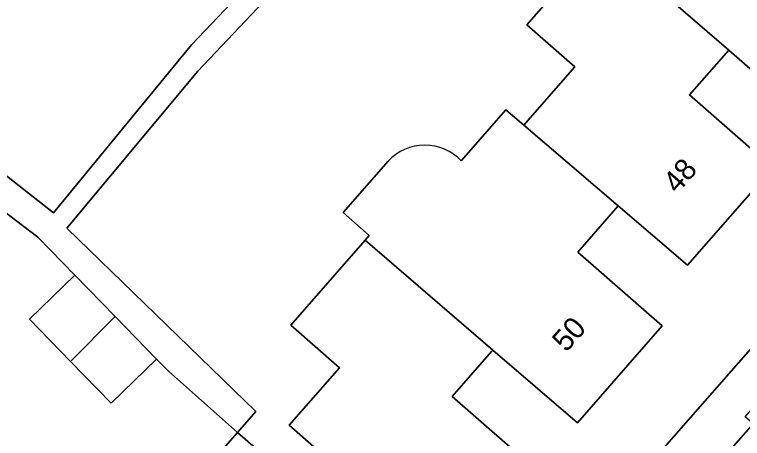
# Model space of a CAD drawing. Extents: x 158472 to 159562, y 388525 to 389606.
# Drawn here: x 158756.02 to 158789.8, y 388895.63 to 388915.31 of the extents above; entities that cross this region are included whole.
import ezdxf

# ---------------------------------------------------------------- set-up
doc = ezdxf.new("R2010")
doc.units = 0
for name, color, linetype in [('IMGEO_Erf', 7, 'Continuous'), ('IMGEO_Pand', 7, 'Continuous'), ('IMGEO_Pand_nummerreeks', 7, 'Continuous'), ('IMGEO_Rijbaan_lokaal_open', 7, 'Continuous'), ('IMGEO_Voetpad_open', 7, 'Continuous')]:
    doc.layers.add(name, color=color, linetype=linetype)

msp = doc.modelspace()

# ---------------------------------------------------------------- linework, layer by layer
at = {"layer": 'IMGEO_Erf'}
for points in [[(158762.962, 388868.767), (158769.386, 388876.091), (158775.72, 388883.311), (158826.285, 388940.957)], [(158748.824, 388913.185), (158757.828, 388906.105), (158764.239, 388913.913), (158768.586, 388918.48), (158775.159, 388926.41), (158776.108, 388925.599), (158770.311, 388918.809), (158764.522, 388912.676), (158758.448, 388905.394), (158767.225, 388896.883), (158766.367, 388895.914), (158763.163, 388898.752), (158762.609, 388899.321), (158760.508, 388897.275), (158758.622, 388899.212), (158756.714, 388901.173), (158758.815, 388903.218), (158757.101, 388904.979), (158747.221, 388912.501)], [(158776.749, 388908.527), (158778.82, 388910.894), (158779.654, 388910.181), (158779.839, 388910.393), (158782.017, 388912.883), (158779.787, 388914.833), (158783.238, 388918.777)], [(158793.044, 388910.268), (158789.16, 388913.666), (158787.338, 388911.582), (158791.208, 388908.196), (158787.256, 388903.678), (158784.034, 388906.434), (158782.155, 388904.287), (158786.077, 388900.856), (158782.138, 388896.353), (158778.212, 388899.737), (158778.155, 388899.672), (158776.329, 388897.585), (158780.238, 388894.166), (158776.294, 388889.657), (158772.53, 388892.949), (158768.762, 388896.246), (158771.101, 388898.919), (158768.84, 388900.897), (158772.29, 388904.84), (158772.48, 388905.057), (158771.265, 388906.12), (158773.352, 388908.505)]]:
    msp.add_lwpolyline(points, dxfattribs=at)
msp.add_lwpolyline([(158766.367, 388895.914), (158768.869, 388893.726), (158773.431, 388889.734), (158771.241, 388887.23), (158766.672, 388891.227), (158764.177, 388893.41)], close=True, dxfattribs=at)
msp.add_arc((158775.061, 388906.921), 2.33, 43.5715, 137.1706, dxfattribs=at)
at = {"layer": 'IMGEO_Pand'}
for points in [[(158789.16, 388913.666), (158793.044, 388910.268), (158793.12, 388910.355), (158797.03, 388914.824), (158793.138, 388918.224), (158795.023, 388920.378), (158789.067, 388925.507), (158785.613, 388921.559), (158783.238, 388918.777)], [(158789.16, 388913.666), (158783.238, 388918.777), (158779.787, 388914.833), (158782.017, 388912.883), (158779.839, 388910.393), (158779.654, 388910.181), (158784.034, 388906.434), (158787.256, 388903.678), (158791.208, 388908.196), (158787.338, 388911.582)], [(158778.212, 388899.737), (158772.29, 388904.84), (158768.84, 388900.897), (158771.101, 388898.919), (158768.762, 388896.246), (158772.53, 388892.949), (158776.294, 388889.657), (158780.238, 388894.166), (158776.329, 388897.585), (158778.155, 388899.672)], [(158760.689, 388901.293), (158758.815, 388903.218), (158756.714, 388901.173), (158758.622, 388899.212)], [(158762.609, 388899.321), (158760.689, 388901.293), (158758.622, 388899.212), (158760.508, 388897.275)], [(158766.672, 388891.227), (158768.869, 388893.726), (158766.367, 388895.914), (158764.177, 388893.41)]]:
    msp.add_lwpolyline(points, close=True, dxfattribs=at)
for points in [[(158784.034, 388906.434), (158779.654, 388910.181), (158778.82, 388910.894), (158776.749, 388908.527)], [(158773.352, 388908.505), (158771.265, 388906.12), (158772.48, 388905.057), (158772.29, 388904.84), (158778.212, 388899.737), (158782.138, 388896.353), (158786.077, 388900.856), (158782.155, 388904.287), (158784.034, 388906.434)]]:
    msp.add_lwpolyline(points, dxfattribs=at)
msp.add_arc((158775.061, 388906.921), 2.33, 43.5715, 137.1706, dxfattribs=at)
at = {"layer": 'IMGEO_Rijbaan_lokaal_open'}
msp.add_lwpolyline([(158818.213, 388920.836), (158820.762, 388923.74), (158822.366, 388925.567), (158818.752, 388928.756), (158818.078, 388927.989), (158815.64, 388925.208), (158812.287, 388921.385), (158809.81, 388918.561), (158806.553, 388914.848), (158801.931, 388909.578), (158798.603, 388905.784), (158796.16, 388902.998), (158792.786, 388899.152), (158790.3, 388896.317), (158787.022, 388892.58), (158784.684, 388889.914), (158788.291, 388886.749), (158788.381, 388886.851), (158792.181, 388891.181), (158792.369, 388891.396), (158792.7, 388891.773)], close=True, dxfattribs=at)
at = {"layer": 'IMGEO_Voetpad_open'}
for points in [[(158826.285, 388940.957), (158775.72, 388883.311), (158769.386, 388876.091), (158762.962, 388868.767), (158762.869, 388868.63), (158759.244, 388864.12)], [(158777.383, 388881.589), (158777.005, 388881.915), (158779.495, 388884.754), (158779.873, 388884.428), (158782.604, 388887.543), (158784.415, 388889.608), (158784.535, 388889.744), (158784.157, 388890.07), (158786.644, 388892.906), (158787.022, 388892.58), (158790.3, 388896.317), (158789.921, 388896.642), (158792.407, 388899.477), (158792.786, 388899.152), (158796.16, 388902.998), (158795.781, 388903.323), (158798.224, 388906.109), (158798.603, 388905.784), (158801.931, 388909.578), (158801.553, 388909.904), (158806.175, 388915.174), (158806.553, 388914.848), (158809.81, 388918.561)]]:
    msp.add_lwpolyline(points, dxfattribs=at)
msp.add_lwpolyline([(158764.522, 388912.676), (158770.311, 388918.809), (158776.108, 388925.599), (158775.159, 388926.41), (158768.586, 388918.48), (158764.239, 388913.913), (158757.828, 388906.105), (158748.824, 388913.185), (158744.91, 388916.164), (158740.932, 388919.193), (158736.904, 388922.269), (158735.987, 388921.069), (158736.081, 388920.982), (158741.732, 388916.68), (158747.221, 388912.501), (158757.101, 388904.979), (158758.815, 388903.218), (158760.689, 388901.293), (158762.609, 388899.321), (158763.163, 388898.752), (158766.367, 388895.914), (158767.225, 388896.883), (158758.448, 388905.394)], close=True, dxfattribs=at)

# ---------------------------------------------------------------- texts
at = {"layer": 'IMGEO_Pand_nummerreeks'}
for s, p in [('48', (158786.778, 388906.96)), ('50', (158781.628, 388899.598))]:
    msp.add_text(s, height=1, rotation=48.8217, dxfattribs=at).set_placement(p)

doc.saveas('drawing.dxf')
